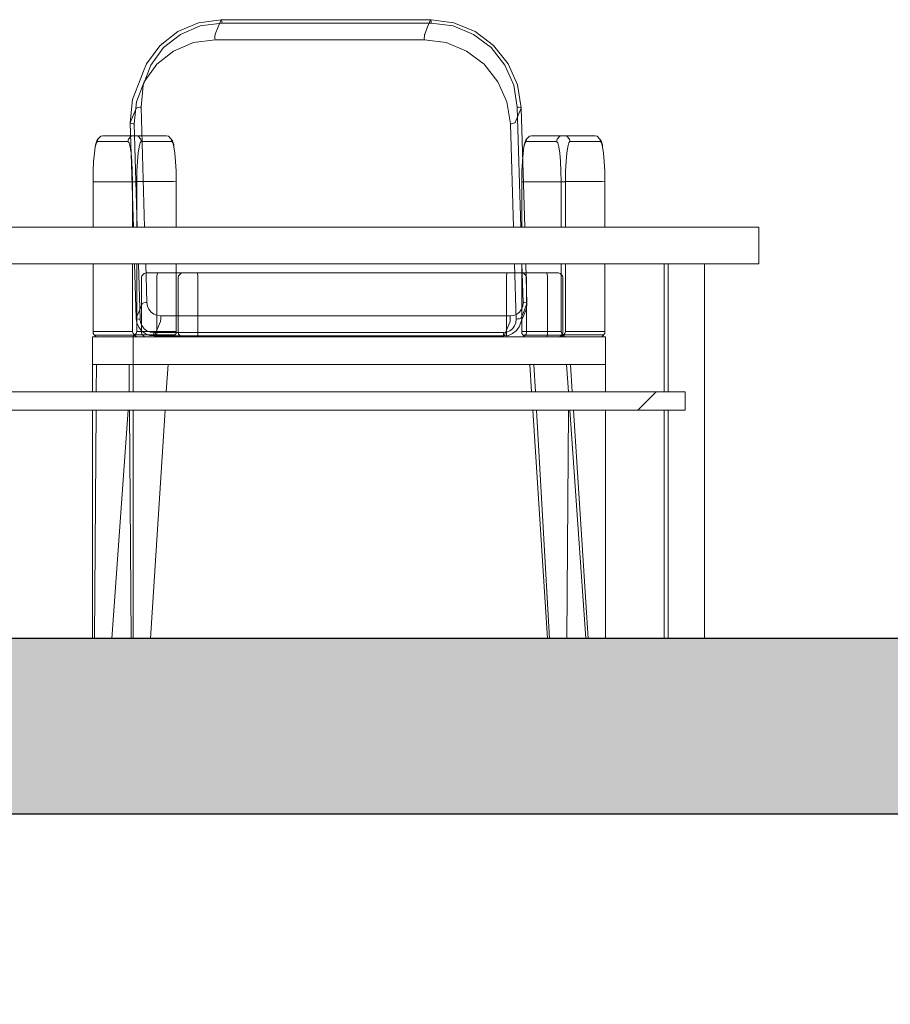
# Model space of a CAD drawing. Header units: millimetres. Extents: x -115474967 to 444143, y -74377 to 241828222.
# Tile 420 of 590: x 73566 to 74519, y -19443 to -18365. Entities that reach past the tile are written whole.
import ezdxf

# ---------------------------------------------------------------- set-up
doc = ezdxf.new("R2010")
doc.units = ezdxf.units.MM
doc.header["$MEASUREMENT"] = 0
doc.linetypes.add('PHANTOM', pattern=[2.5, 1.25, -0.25, 0.25, -0.25, 0.25, -0.25])
doc.layers.add('00-5 Grid 01', color=9, linetype='PHANTOM')
doc.layers.add('CONCRETE', color=3, linetype='Continuous')
doc.layers.add('1HATCH', color=8, linetype='Continuous', lineweight=0)

msp = doc.modelspace()

# ---------------------------------------------------------------- hatches: boundary and pattern name
at = {"layer": '00-5 Grid 01', "linetype": 'ByBlock', "lineweight": 0, "true_color": 0xc7c8ca}
h = msp.add_hatch(dxfattribs=at)
h.set_pattern_fill('STEEL', color=9, scale=0.5, style=0, pattern_type=2)
h.set_pattern_definition([(45, (365674, -19043), (-7954.95, 7954.95), []), (45, (363022, -16391), (-7954.95, 7954.95), [])])
h.paths.add_polyline_path([(74294.10783, -18792.52118), (74294.10783, -18772.52118), (72901.90878, -18772.52118), (72901.90878, -18792.52118)])
at = {"layer": '1HATCH'}
h = msp.add_hatch(dxfattribs=at)
h.set_pattern_fill('AR-CONC', color=256, scale=5)
h.set_pattern_definition([(50, (35203.988, -481.208), (35.86301, -3.137607), [3.75, -41.25]), (355, (35203.988, -481.21), (-6.937567, 37.609607), [3, -33]), (100.451444, (35206.976, -481.47), (28.925442, 34.472), [3.18701, -35.057106]), (46.1842, (35203.99, -471.21), (53.362067, -8.275964), [5.625, -61.875]), (96.63564, (35208.435, -471.9), (46.7331, 48.70593), [4.78052, -52.58569]), (351.18416, (35203.99, -471.21), (46.7331, 48.70593), [4.5, -49.5]), (21, (35208.988, -473.708), (29.845353, -20.130945), [3.75, -41.25]), (326, (35208.988, -473.71), (12.165767, 36.257502), [3, -33]), (71.451445, (35211.475, -475.386), (42.01112, 16.126558), [3.18701, -35.057106]), (37.5, (35203.988, -481.208), (0.6079928, 16.6446927), [0, -32.6, 0, -33.5, 0, -33.125]), (7.5, (35203.988, -481.208), (13.153477, 19.7205856), [0, -19.1, 0, -31.85, 0, -12.625]), (327.5, (35192.838, -481.208), (26.6911218, -1.1277436), [0, -12.5, 0, -39, 0, -51.75]), (317.5, (35187.838, -481.208), (29.159308, 5.005249), [0, -16.25, 0, -25.9, 0, -36.75])])
h.paths.add_polyline_path([(78261.8274, -19234.20035), (78261.8274, -19042.52118), (47985.73103, -19042.52118), (47985.73103, -19242.52118), (47985.73103, -19442.52118), (48333.55139, -19442.52118), (48533.55139, -19234.20035), (65194.09128, -19234.20035), (65394.09128, -19434.20035), (65614.09128, -19434.20035), (65814.09128, -19234.20035), (77719.29595, -19234.20035), (77919.29595, -19434.20035), (78261.8274, -19434.20035)])

# ---------------------------------------------------------------- linework, layer by layer
at = {"layer": '00-5 Grid 01', "color": 9, "linetype": 'ByBlock', "lineweight": 0, "true_color": 0xc7c8ca}
for p, q in [((73761.67088, -18368.70855), (73738.90803, -18378.33737)), ((73763.41192, -18372.28673), (73741.76013, -18381.44574)), ((73786.16589, -18365.59563), (73761.67088, -18368.70855)), ((73787.16126, -18369.12142), (73763.41192, -18372.28673)), ((73779.7261, -18381.21913), (73782.94599, -18373.40729)), ((73786.16587, -18365.59544), (73782.94599, -18373.40729)), ((73786.3207, -18365.42341), (73786.16589, -18365.59563)), ((74015.52479, -18365.59563), (73786.3207, -18365.42341)), ((73786.67958, -18366.08898), (73786.3207, -18365.42341)), ((73787.02423, -18367.91604), (73786.67958, -18366.08898)), ((73787.16126, -18369.12142), (73787.02423, -18367.91604)), ((74016.20634, -18369.12142), (73787.16126, -18369.12142)), ((74009.08498, -18381.21913), (74012.30486, -18373.40729)), ((74015.52475, -18365.59544), (74012.30486, -18373.40729)), ((74015.66862, -18365.42315), (74015.52479, -18365.59563)), ((74016.07939, -18365.42341), (74015.66862, -18365.42315)), ((74015.94652, -18366.08898), (74015.6689, -18365.42341)), ((74016.15058, -18367.91604), (74015.94652, -18366.08898)), ((74040.92556, -18368.70855), (74016.07939, -18365.42341)), ((74016.2062, -18369.12117), (74016.15058, -18367.91604)), ((74016.31371, -18369.12142), (74016.2062, -18369.12117)), ((74040.25228, -18372.28673), (74016.31371, -18369.12142)), ((74062.45337, -18381.44574), (74040.25228, -18372.28673)), ((74064.2656, -18378.33737), (74040.92556, -18368.70855)), ((73738.90803, -18378.33737), (73719.57268, -18393.65497)), ((73741.76013, -18381.44574), (73723.36798, -18396.01531)), ((73779.48051, -18383.55397), (73779.60271, -18381.72098)), ((73779.54755, -18386.0549), (73779.48051, -18383.55397)), ((73779.6478, -18387.34867), (73779.54755, -18386.0549)), ((73779.60271, -18381.72098), (73779.7261, -18381.21913)), ((74008.67389, -18386.0549), (74008.74744, -18383.55397)), ((74008.69283, -18387.34869), (74008.67389, -18386.0549)), ((74008.74744, -18383.55397), (74008.95091, -18381.72098)), ((74008.95091, -18381.72098), (74009.08498, -18381.21913)), ((74081.71931, -18396.01531), (74062.45337, -18381.44574)), ((74084.51981, -18393.65497), (74064.2656, -18378.33737)), ((73719.31405, -18393.87446), (73704.6982, -18413.87062)), ((73723.36798, -18396.01531), (73709.48948, -18415.00363)), ((73719.57268, -18393.65497), (73719.31411, -18393.87455)), ((73755.89845, -18390.51457), (73734.24666, -18399.67358)), ((73779.6478, -18387.34867), (73755.89845, -18390.51457)), ((74008.69287, -18387.34867), (73779.6478, -18387.34867)), ((74008.80024, -18387.34867), (74008.69283, -18387.34869)), ((74032.73941, -18390.51457), (74008.80024, -18387.34867)), ((74054.9405, -18399.67358), (74032.73941, -18390.51457)), ((74096.73616, -18415.00363), (74081.71931, -18396.01531)), ((74100.30722, -18413.61673), (74084.51981, -18393.65497)), ((73734.24666, -18399.67358), (73715.8551, -18414.24315)), ((74074.20584, -18414.24315), (74054.9405, -18399.67358)), ((73709.48948, -18415.00363), (73701.07019, -18437.11515)), ((73704.6982, -18413.87062), (73701.47831, -18421.68247)), ((73715.8551, -18414.24315), (73701.97601, -18433.23088)), ((74089.22329, -18433.23088), (74074.20584, -18414.24315)), ((74106.48184, -18437.11515), (74096.73616, -18415.00363)), ((74110.55237, -18436.86304), (74100.30722, -18413.61673)), ((73698.25843, -18429.49432), (73701.47831, -18421.68247)), ((73698.25843, -18429.49432), (73689.39187, -18452.78037)), ((73701.97601, -18433.23088), (73693.55673, -18455.3424)), ((73701.07019, -18437.11515), (73698.65231, -18461.1605)), ((74098.96837, -18455.3424), (74089.22329, -18433.23088)), ((74110.34179, -18461.1605), (74106.48184, -18437.11515)), ((74114.55866, -18461.8197), (74110.55237, -18436.86304)), ((73689.39187, -18452.78037), (73686.87908, -18477.7695)), ((73693.55673, -18455.3424), (73691.13884, -18479.38775)), ((73697.39532, -18461.21804), (73695.11032, -18461.55498)), ((73698.65231, -18461.17415), (73697.39532, -18461.21804)), ((73698.65231, -18461.17415), (73702.59056, -18592.52101)), ((74102.82832, -18479.38775), (74098.96837, -18455.3424)), ((74110.34179, -18461.1605), (74111.55963, -18461.12254)), ((74114.28004, -18592.52101), (74110.34179, -18461.1605)), ((74111.55963, -18461.12254), (74113.56286, -18461.3177)), ((74113.56286, -18461.3177), (74114.55884, -18461.81955)), ((73686.88877, -18478.09948), (73690.10905, -18470.28747)), ((73693.32894, -18462.47563), (73690.10905, -18470.28747)), ((73693.63082, -18462.13892), (73693.3288, -18462.4759)), ((73695.11032, -18461.55498), (73693.63088, -18462.13869)), ((74108.1428, -18477.7695), (74111.36268, -18469.95765)), ((74114.58257, -18462.14581), (74111.36268, -18469.95765)), ((74114.58256, -18462.1459), (74114.55866, -18461.8197)), ((74118.49117, -18592.52101), (74114.58257, -18462.14581)), ((73686.87888, -18477.76948), (73686.88877, -18478.09948)), ((73686.88857, -18478.09932), (73690.31964, -18592.52101)), ((73686.91299, -18478.43646), (73686.88877, -18478.09948)), ((73687.91124, -18479.01996), (73686.91289, -18478.43626)), ((73689.91863, -18479.3569), (73687.91124, -18479.01996)), ((73691.13944, -18479.40139), (73689.91863, -18479.3569)), ((73691.13944, -18479.40139), (73694.53076, -18592.52101)), ((74102.82832, -18479.38775), (74104.08294, -18479.2614)), ((74106.22024, -18592.52101), (74102.82832, -18479.38775)), ((74104.08294, -18479.2614), (74106.36379, -18478.78268)), ((74106.36379, -18478.78268), (74107.84086, -18478.11711)), ((74108.14252, -18477.76948), (74107.84083, -18478.11724)), ((73651.49353, -18496.22513), (73654.57876, -18492.97795)), ((73654.57876, -18492.97795), (73656.7736, -18492.52119)), ((73690.12423, -18492.52118), (73656.7736, -18492.52119)), ((73684.77263, -18496.22513), (73687.88158, -18492.97795)), ((73687.88158, -18492.97795), (73690.07998, -18492.52119)), ((73690.07976, -18492.52118), (73690.12423, -18492.52118)), ((73690.12447, -18492.52119), (73708.31494, -18492.52119)), ((73695.35709, -18492.97795), (73693.15513, -18492.52119)), ((73698.48977, -18496.22513), (73695.35709, -18492.97795)), ((73726.506, -18492.52119), (73708.31494, -18492.52119)), ((73726.506, -18492.52119), (73726.46162, -18492.52118)), ((73728.70084, -18492.97795), (73726.506, -18492.52119)), ((73731.76887, -18496.22513), (73728.65991, -18492.97795)), ((73731.78607, -18496.22513), (73728.70084, -18492.97795)), ((74120.62787, -18496.22513), (74123.7131, -18492.97795)), ((74123.7131, -18492.97795), (74125.90794, -18492.52119)), ((74159.25874, -18492.52118), (74125.90794, -18492.52119)), ((74153.90697, -18496.22513), (74157.01593, -18492.97795)), ((74157.01593, -18492.97795), (74159.21432, -18492.52119)), ((74159.21427, -18492.52118), (74159.25874, -18492.52118)), ((74159.25881, -18492.52119), (74177.44987, -18492.52119)), ((74164.49143, -18492.97795), (74162.29006, -18492.52119)), ((74167.62412, -18496.22513), (74164.49143, -18492.97795)), ((74195.64034, -18492.52119), (74177.44987, -18492.52119)), ((74195.64034, -18492.52119), (74195.59613, -18492.52118)), ((74197.83578, -18492.97795), (74195.64034, -18492.52119)), ((74200.90321, -18496.22513), (74197.79425, -18492.97795)), ((74200.92101, -18496.22513), (74197.83578, -18492.97795)), ((73648.58626, -18504.46111), (73647.57426, -18511.44485)), ((73649.76435, -18500.07025), (73648.58626, -18504.46111)), ((73648.58626, -18504.46111), (73648.89472, -18502.4555)), ((73650.1351, -18497.83329), (73648.89472, -18502.4555)), ((73651.07295, -18498.5214), (73649.76435, -18500.07025)), ((73651.49353, -18496.22513), (73650.1351, -18497.83329)), ((73651.07295, -18498.5214), (73651.49353, -18496.22513)), ((73684.33603, -18498.5214), (73651.07295, -18498.5214)), ((73684.33603, -18498.5214), (73684.77263, -18496.22513)), ((73685.64404, -18500.07025), (73684.33603, -18498.5214)), ((73686.82272, -18504.46111), (73685.64404, -18500.07025)), ((73687.83413, -18511.44485), (73686.82272, -18504.46111)), ((73696.45688, -18504.46111), (73695.44547, -18511.44485)), ((73697.63557, -18500.07025), (73696.45688, -18504.46111)), ((73698.94357, -18498.5214), (73697.63557, -18500.07025)), ((73698.94357, -18498.5214), (73698.48977, -18496.22513)), ((73732.20665, -18498.5214), (73698.94357, -18498.5214)), ((73732.20665, -18498.5214), (73731.76887, -18496.22513)), ((73733.1445, -18497.83329), (73731.78607, -18496.22513)), ((73733.51525, -18500.07025), (73732.20665, -18498.5214)), ((73734.38488, -18502.4555), (73733.1445, -18497.83329)), ((73734.69334, -18504.46111), (73733.51525, -18500.07025)), ((73734.69334, -18504.46111), (73734.38488, -18502.4555)), ((73735.70534, -18511.44485), (73734.69334, -18504.46111)), ((74117.7206, -18504.46111), (74116.7086, -18511.44485)), ((74118.89929, -18500.07025), (74117.7206, -18504.46111)), ((74117.7206, -18504.46111), (74118.02906, -18502.4555)), ((74119.26944, -18497.83329), (74118.02906, -18502.4555)), ((74120.20729, -18498.5214), (74118.89929, -18500.07025)), ((74120.62787, -18496.22513), (74119.26944, -18497.83329)), ((74120.20729, -18498.5214), (74120.62787, -18496.22513)), ((74153.47037, -18498.5214), (74120.20729, -18498.5214)), ((74153.47037, -18498.5214), (74153.90697, -18496.22513)), ((74154.77897, -18500.07025), (74153.47037, -18498.5214)), ((74155.95706, -18504.46111), (74154.77897, -18500.07025)), ((74156.96906, -18511.44485), (74155.95706, -18504.46111)), ((74165.59181, -18504.46111), (74164.57981, -18511.44485)), ((74166.76991, -18500.07025), (74165.59181, -18504.46111)), ((74168.07791, -18498.5214), (74166.76991, -18500.07025)), ((74168.07791, -18498.5214), (74167.62412, -18496.22513)), ((74201.34159, -18498.5214), (74168.07791, -18498.5214)), ((74201.34159, -18498.5214), (74200.90321, -18496.22513)), ((74202.27884, -18497.83329), (74200.92101, -18496.22513)), ((74202.64959, -18500.07025), (74201.34159, -18498.5214)), ((74203.51922, -18502.4555), (74202.27884, -18497.83329)), ((74203.82769, -18504.46111), (74202.64959, -18500.07025)), ((74203.82769, -18504.46111), (74203.51922, -18502.4555)), ((74204.83968, -18511.44485), (74203.82769, -18504.46111)), ((73647.57426, -18511.44485), (73646.79776, -18520.54691)), ((73688.61063, -18520.54691), (73687.83413, -18511.44485)), ((73695.44547, -18511.44485), (73694.66898, -18520.54691)), ((73736.48184, -18520.54691), (73735.70534, -18511.44485)), ((74116.7086, -18511.44485), (74115.9327, -18520.54691)), ((74157.74556, -18520.54691), (74156.96906, -18511.44485)), ((74164.57981, -18511.44485), (74163.80332, -18520.54691)), ((74205.61618, -18520.54691), (74204.83968, -18511.44485)), ((73646.79776, -18520.54691), (73646.30956, -18531.14679)), ((73689.09883, -18531.14679), (73688.61063, -18520.54691)), ((73694.66898, -18520.54691), (73694.18077, -18531.14679)), ((73736.97004, -18531.14679), (73736.48184, -18520.54691)), ((74115.9327, -18520.54691), (74115.44449, -18531.14679)), ((74158.23317, -18531.14679), (74157.74556, -18520.54691)), ((74163.80332, -18520.54691), (74163.31511, -18531.14679)), ((74206.10439, -18531.14679), (74205.61618, -18520.54691)), ((73646.30956, -18531.14679), (73646.13753, -18542.91469)), ((73689.27086, -18542.91469), (73689.09883, -18531.14679)), ((73694.18077, -18531.14679), (73694.00874, -18542.91469)), ((73736.96, -18542.76395), (73736.97004, -18531.14679)), ((74115.44449, -18531.14679), (74115.27187, -18542.91469)), ((74158.40579, -18542.91469), (74158.23317, -18531.14679)), ((74163.31511, -18531.14679), (74163.14308, -18542.91469)), ((74206.09452, -18542.76395), (74206.10439, -18531.14679)), ((73646.13753, -18542.91469), (73646.31964, -18542.76395)), ((73646.31964, -18542.76395), (73646.13753, -18592.52101)), ((73646.31964, -18542.76395), (73646.61359, -18542.74118)), ((73646.61387, -18542.74147), (73649.06734, -18542.74147)), ((73649.06734, -18542.74147), (73651.21532, -18542.74147)), ((73651.21532, -18542.74147), (73669.40579, -18542.74147)), ((73687.59685, -18542.74147), (73669.40579, -18542.74147)), ((73689.84626, -18542.74147), (73687.59685, -18542.74147)), ((73689.27086, -18542.91469), (73689.96372, -18542.76402)), ((73689.27086, -18592.52101), (73689.27086, -18542.91469)), ((73692.94454, -18542.74147), (73689.84626, -18542.74147)), ((73689.96372, -18542.76402), (73693.43334, -18542.55106)), ((73693.31596, -18542.76395), (73692.94479, -18542.74118)), ((73694.00874, -18542.91469), (73693.31589, -18542.76402)), ((73695.68275, -18542.5214), (73693.43334, -18542.55106)), ((73694.00874, -18542.91469), (73694.00874, -18592.52101)), ((73695.68275, -18542.5214), (73713.87382, -18542.5214)), ((73732.06428, -18542.5214), (73713.87382, -18542.5214)), ((73732.06428, -18542.5214), (73734.21226, -18542.55106)), ((73736.95996, -18542.76402), (73734.21226, -18542.55106)), ((73737.14207, -18542.91469), (73736.96, -18542.76395)), ((73737.14207, -18592.52101), (73737.14207, -18542.91469)), ((74115.27187, -18542.91469), (74115.45416, -18542.76395)), ((74115.45416, -18542.76395), (74115.27187, -18592.52101)), ((74115.45416, -18542.76395), (74115.7481, -18542.74118)), ((74115.74821, -18542.74147), (74118.20228, -18542.74147)), ((74118.20228, -18542.74147), (74120.34966, -18542.74147)), ((74120.34966, -18542.74147), (74138.54072, -18542.74147)), ((74156.73178, -18542.74147), (74138.54072, -18542.74147)), ((74158.9806, -18542.74147), (74156.73178, -18542.74147)), ((74158.40579, -18542.91469), (74159.09806, -18542.76402)), ((74158.40579, -18592.52101), (74158.40579, -18542.91469)), ((74162.07948, -18542.74147), (74158.9806, -18542.74147)), ((74159.09806, -18542.76402), (74162.56827, -18542.55106)), ((74162.45048, -18542.76395), (74162.0793, -18542.74118)), ((74163.14308, -18542.91469), (74162.45023, -18542.76402)), ((74164.81709, -18542.5214), (74162.56827, -18542.55106)), ((74163.14308, -18542.91469), (74163.14308, -18592.52101)), ((74164.81709, -18542.5214), (74183.00816, -18542.5214)), ((74201.19922, -18542.5214), (74183.00816, -18542.5214)), ((74201.19922, -18542.5214), (74203.3466, -18542.55106)), ((74206.0943, -18542.76402), (74203.3466, -18542.55106)), ((74206.27641, -18542.91469), (74206.09452, -18542.76395)), ((74206.27641, -18592.52101), (74206.27641, -18542.91469)), ((72901.90862, -18592.52101), (74294.10793, -18592.52101)), ((74294.10793, -18592.52101), (74374.63479, -18592.52101)), ((74374.63479, -18632.52106), (74374.63479, -18592.52101)), ((72901.90862, -18632.52106), (74294.10793, -18632.52106)), ((73646.13753, -18632.52106), (73646.13753, -18706.52094)), ((73689.27086, -18706.52094), (73689.27086, -18632.52106)), ((73691.51849, -18632.52106), (73693.29928, -18691.90925)), ((73694.00874, -18632.52106), (73694.00874, -18706.52094)), ((73695.73021, -18632.52106), (73697.54006, -18692.89455)), ((73703.79001, -18632.52106), (73705.05353, -18674.6673)), ((73737.14207, -18706.52094), (73737.14207, -18632.52106)), ((74109.22895, -18692.88091), (74107.41969, -18632.52106)), ((74115.27187, -18632.52106), (74115.27187, -18706.52094)), ((74116.74241, -18674.65366), (74115.47949, -18632.52106)), ((74120.99269, -18675.95573), (74119.69062, -18632.52106)), ((74158.40579, -18706.52094), (74158.40579, -18632.52106)), ((74163.14308, -18632.52106), (74163.14308, -18706.52094)), ((74206.27641, -18706.52094), (74206.27641, -18632.52106)), ((74270.98323, -18772.52093), (74270.98323, -18632.52106)), ((74275.55146, -18772.52093), (74275.55146, -18632.52106)), ((74294.10793, -18632.52106), (74374.63479, -18632.52106)), ((74315.28931, -19042.5211), (74315.28931, -18632.52106)), ((73702.06677, -18642.90205), (73699.4561, -18645.60764)), ((73702.08872, -18642.90205), (73699.49762, -18645.60764)), ((73702.08853, -18642.89725), (73702.06655, -18642.90179)), ((73703.92052, -18642.52122), (73702.08872, -18642.90205)), ((73703.92047, -18642.52118), (73703.91243, -18642.52118)), ((73703.92052, -18642.52122), (73743.86065, -18642.52122)), ((73716.55093, -18642.90205), (73716.07992, -18645.60764)), ((73716.88371, -18642.52122), (73716.55093, -18642.90205)), ((73739.47157, -18645.60764), (73742.0425, -18642.90205)), ((73742.0425, -18642.90205), (73743.86065, -18642.52122)), ((73743.86065, -18642.52122), (73744.85663, -18642.52122)), ((73744.85663, -18642.52122), (73746.68784, -18642.52122)), ((73746.68784, -18642.52122), (73749.308, -18642.52122)), ((73749.308, -18642.52122), (73752.53798, -18642.52122)), ((73752.53798, -18642.52122), (73756.15768, -18642.52122)), ((73756.15768, -18642.52122), (73760.23949, -18642.52122)), ((73760.23936, -18642.52118), (73760.34686, -18642.52118)), ((73760.55957, -18642.90179), (73760.34686, -18642.52118)), ((73760.34686, -18642.52118), (74142.57863, -18642.52122)), ((73760.86057, -18645.60764), (73760.55982, -18642.90205)), ((74098.90253, -18642.90205), (74098.60177, -18645.60764)), ((74099.11541, -18642.52118), (74098.9027, -18642.90179)), ((74115.60169, -18642.52122), (74117.41985, -18642.90205)), ((74117.41985, -18642.90205), (74119.99077, -18645.60764)), ((74142.91142, -18642.90205), (74142.57863, -18642.52122)), ((74142.57863, -18642.52122), (74146.53765, -18642.52122)), ((74143.38242, -18645.60764), (74142.91142, -18642.90205)), ((74146.53765, -18642.52122), (74149.82516, -18642.52122)), ((74149.82516, -18642.52122), (74152.52659, -18642.52122)), ((74152.52659, -18642.52122), (74154.45805, -18642.52122)), ((74154.45805, -18642.52122), (74155.48725, -18642.52122)), ((74155.48737, -18642.52118), (74155.54984, -18642.52118)), ((74155.55013, -18642.52122), (74155.54984, -18642.52285)), ((74157.39557, -18642.90205), (74155.55013, -18642.52122)), ((74157.37362, -18642.90205), (74159.96472, -18645.60764)), ((74157.39557, -18642.90205), (74160.00625, -18645.60764)), ((73699.4561, -18645.60764), (73699.08891, -18647.5213)), ((73699.08891, -18647.5213), (73699.08891, -18677.52119)), ((73699.49762, -18645.60764), (73699.1334, -18647.5213)), ((73699.1334, -18647.5213), (73699.1334, -18677.52119)), ((73716.07992, -18645.60764), (73716.01408, -18647.5213)), ((73716.01408, -18647.5213), (73716.01408, -18677.52119)), ((73739.10972, -18647.5213), (73739.47157, -18645.60764)), ((73739.10972, -18677.52119), (73739.10972, -18647.5213)), ((73760.90269, -18647.5213), (73760.86057, -18645.60764)), ((73760.90269, -18677.52119), (73760.90269, -18647.5213)), ((74098.60177, -18645.60764), (74098.55966, -18647.5213)), ((74098.55966, -18647.5213), (74098.55966, -18677.52119)), ((74120.35263, -18647.5213), (74119.99077, -18645.60764)), ((74120.35263, -18647.5213), (74120.35263, -18677.52119)), ((74143.44826, -18647.5213), (74143.38242, -18645.60764)), ((74143.44826, -18677.52119), (74143.44826, -18647.5213)), ((74159.96472, -18645.60764), (74160.32895, -18647.5213)), ((74160.00625, -18645.60764), (74160.37344, -18647.5213)), ((74160.32895, -18677.52119), (74160.32895, -18647.5213)), ((74160.37344, -18647.5213), (74160.37344, -18677.52119)), ((73696.51917, -18684.0974), (73699.73905, -18676.28555)), ((73699.73923, -18676.28557), (73700.04092, -18675.93782)), ((73700.04099, -18675.93794), (73701.51806, -18675.27237)), ((73701.51806, -18675.27237), (73703.79891, -18674.79366)), ((73703.79891, -18674.79366), (73705.05353, -18674.6673)), ((73705.05353, -18674.6673), (73705.70427, -18678.72123)), ((74116.33548, -18678.72123), (74116.74301, -18674.6673)), ((74117.96322, -18674.69815), (74116.74241, -18674.65366)), ((74117.7728, -18683.76758), (74120.99269, -18675.95573)), ((74117.96322, -18674.69815), (74119.97061, -18675.03509)), ((74119.97061, -18675.03509), (74120.96896, -18675.6188)), ((74120.50033, -18681.28326), (74121.00277, -18676.28555)), ((74120.96876, -18675.6186), (74120.99298, -18675.95558)), ((74121.00277, -18676.28555), (74120.99298, -18675.95558)), ((73696.51917, -18684.0974), (73693.29928, -18691.90925)), ((73699.08891, -18707.52108), (73699.08891, -18677.52119)), ((73699.1334, -18707.52108), (73699.1334, -18677.52119)), ((73705.70427, -18678.72123), (73707.23947, -18682.20391)), ((73707.23947, -18682.20391), (73709.60456, -18685.19482)), ((73709.60456, -18685.19482), (73712.63937, -18687.48991)), ((73712.63937, -18687.48991), (73716.13628, -18688.93257)), ((73716.01408, -18707.52108), (73716.01408, -18677.52119)), ((73739.10972, -18677.52119), (73739.10972, -18707.52108)), ((73760.90269, -18677.52119), (73760.90269, -18707.52108)), ((74098.55966, -18707.52108), (74098.55966, -18677.52119)), ((74106.51565, -18688.93257), (74109.92596, -18687.48991)), ((74109.92596, -18687.48991), (74112.82314, -18685.19482)), ((74112.82314, -18685.19482), (74115.00908, -18682.20391)), ((74117.7728, -18683.76758), (74114.55291, -18691.57943)), ((74115.00908, -18682.20391), (74116.33548, -18678.72123)), ((74115.50678, -18693.75232), (74118.72667, -18685.94047)), ((74118.72667, -18685.94047), (74120.50033, -18681.28326)), ((74120.35263, -18707.52108), (74120.35263, -18677.52119)), ((74143.44826, -18677.52119), (74143.44826, -18707.52108)), ((74160.32895, -18677.52119), (74160.32895, -18707.52108)), ((74160.37344, -18707.52108), (74160.37344, -18677.52119)), ((73693.2992, -18691.90916), (73693.32309, -18692.23536)), ((73693.32301, -18692.23551), (73694.31899, -18692.73735)), ((73693.32309, -18692.23536), (73694.12027, -18697.20118)), ((73694.12027, -18697.20118), (73696.15494, -18701.81805)), ((73694.31899, -18692.73735), (73696.32163, -18692.93252)), ((73696.32163, -18692.93252), (73697.54006, -18692.89455)), ((73697.54006, -18692.89455), (73698.1908, -18696.94848)), ((73698.1908, -18696.94848), (73699.726, -18700.43175)), ((73716.13628, -18688.93257), (73720.17241, -18689.46586)), ((73716.66779, -18703.40724), (73719.88767, -18695.59539)), ((73719.88767, -18695.59539), (73720.02174, -18695.09414)), ((73720.02174, -18695.09414), (73720.22461, -18693.26115)), ((73720.17222, -18689.46615), (73720.27972, -18689.46615)), ((73720.22461, -18693.26115), (73720.29876, -18690.76022)), ((73720.29876, -18690.76022), (73720.27978, -18689.46586)), ((73720.27978, -18689.46586), (74102.51155, -18689.46586)), ((74099.21336, -18703.40724), (74102.43325, -18695.59539)), ((74102.43325, -18695.59539), (74102.55664, -18695.09414)), ((74102.51155, -18689.46586), (74106.51565, -18688.93257)), ((74102.6118, -18690.76022), (74102.51155, -18689.46586)), ((74102.55664, -18695.09414), (74102.67883, -18693.26115)), ((74102.67883, -18693.26115), (74102.6118, -18690.76022)), ((74107.49562, -18700.43175), (74108.82201, -18696.94848)), ((74108.82201, -18696.94848), (74109.22954, -18692.89455)), ((74110.48653, -18692.83701), (74109.22895, -18692.88091)), ((74110.48653, -18692.83701), (74112.77153, -18692.50007)), ((74115.50678, -18693.75232), (74112.28689, -18701.56416)), ((74112.77153, -18692.50007), (74114.25097, -18691.91636)), ((74114.25093, -18691.91614), (74114.55295, -18691.57916)), ((73646.31964, -18708.81722), (73646.13753, -18706.52094)), ((73646.13753, -18706.52094), (73689.27086, -18706.52094)), ((73647.42299, -18710.12107), (73646.31964, -18708.81722)), ((73689.96372, -18708.81722), (73689.27086, -18706.52094)), ((73691.54934, -18710.3014), (73689.96372, -18708.81722)), ((73691.92246, -18710.12107), (73693.31589, -18708.81722)), ((73693.31589, -18708.81722), (73694.00874, -18706.52094)), ((73694.00874, -18706.52094), (73737.14207, -18706.52094)), ((73696.15494, -18701.81805), (73699.29119, -18705.783)), ((73699.4561, -18709.43474), (73699.08891, -18707.52108)), ((73699.49762, -18709.43474), (73699.1334, -18707.52108)), ((73699.29119, -18705.783), (73703.31367, -18708.82552)), ((73699.726, -18700.43175), (73702.09109, -18703.42266)), ((73702.09109, -18703.42266), (73705.1259, -18705.71715)), ((73703.31367, -18708.82552), (73707.94953, -18710.738)), ((73705.1259, -18705.71715), (73708.62281, -18707.15982)), ((73708.62281, -18707.15982), (73712.65894, -18707.6937)), ((73712.65885, -18707.69367), (73712.76635, -18707.69367)), ((73712.82207, -18708.89848), (73712.76631, -18707.6937)), ((73712.76631, -18707.6937), (74094.99809, -18707.6937)), ((73713.02613, -18710.72613), (73712.82207, -18708.89848)), ((73716.66779, -18703.40724), (73713.4479, -18711.21908)), ((73716.07992, -18709.43474), (73716.01408, -18707.52108)), ((73735.70416, -18710.3014), (73736.95996, -18708.81722)), ((73736.95996, -18708.81722), (73737.14207, -18706.52094)), ((73739.10972, -18707.52108), (73739.47157, -18709.43474)), ((73760.90269, -18707.52108), (73760.86057, -18709.43474)), ((74094.99809, -18707.6937), (74099.00218, -18707.15982)), ((74095.13511, -18708.89848), (74094.99809, -18707.6937)), ((74095.47976, -18710.72613), (74095.13511, -18708.89848)), ((74099.21336, -18703.40724), (74095.99347, -18711.21908)), ((74098.60177, -18709.43474), (74098.55966, -18707.52108)), ((74099.00218, -18707.15982), (74102.41249, -18705.71715)), ((74100.74322, -18710.738), (74105.26459, -18708.82552)), ((74102.41249, -18705.71715), (74105.30968, -18703.42266)), ((74105.26459, -18708.82552), (74109.10497, -18705.783)), ((74105.30968, -18703.42266), (74107.49562, -18700.43175)), ((74109.3638, -18705.56343), (74109.10505, -18705.78309)), ((74109.3636, -18705.56352), (74112.28689, -18701.56416)), ((74115.45398, -18708.81722), (74115.27187, -18706.52094)), ((74115.27187, -18706.52094), (74158.40579, -18706.52094)), ((74116.55733, -18710.12107), (74115.45398, -18708.81722)), ((74120.35263, -18707.52108), (74119.99077, -18709.43474)), ((74143.44826, -18707.52108), (74143.38242, -18709.43474)), ((74159.09806, -18708.81722), (74158.40579, -18706.52094)), ((74160.68368, -18710.3014), (74159.09806, -18708.81722)), ((74159.96472, -18709.43474), (74160.32895, -18707.52108)), ((74160.00625, -18709.43474), (74160.37344, -18707.52108)), ((74161.05739, -18710.12107), (74162.45023, -18708.81722)), ((74162.45023, -18708.81722), (74163.14308, -18706.52094)), ((74163.14308, -18706.52094), (74206.27641, -18706.52094)), ((74204.8385, -18710.3014), (74206.0943, -18708.81722)), ((74206.0943, -18708.81722), (74206.27641, -18706.52094)), ((73689.93821, -18712.52116), (73645.47077, -18712.52116)), ((73645.47077, -18742.52104), (73645.47077, -18712.52116)), ((73649.28386, -18712.06439), (73647.42299, -18710.12107)), ((73647.64307, -18710.38089), (73647.42307, -18710.12118)), ((73647.77794, -18710.52118), (73647.64285, -18710.3809)), ((73649.24234, -18712.06439), (73647.64307, -18710.38089)), ((73649.06734, -18710.49123), (73647.64307, -18710.38089)), ((73651.21532, -18710.52148), (73649.06734, -18710.49123)), ((73649.28359, -18712.07302), (73649.24245, -18712.06446)), ((73651.48167, -18712.52116), (73649.28386, -18712.06439)), ((73669.40579, -18710.52148), (73651.21532, -18710.52148)), ((73669.40579, -18710.52148), (73687.59685, -18710.52148)), ((73687.59685, -18710.52148), (73689.84626, -18710.49123)), ((73687.86379, -18712.52116), (73690.06219, -18712.06439)), ((73689.84626, -18710.49123), (73691.64484, -18710.38089)), ((73743.86065, -18712.52116), (73689.93821, -18712.52116)), ((73689.93821, -18742.52104), (73689.93821, -18712.52116)), ((73690.06219, -18712.06439), (73691.92246, -18710.12107)), ((73691.47882, -18710.52118), (73691.6451, -18710.3809)), ((73691.63454, -18710.3809), (73691.54936, -18710.30118)), ((73691.54936, -18710.30118), (73693.43334, -18710.3014)), ((73691.80083, -18710.52118), (73691.63454, -18710.3809)), ((73693.25894, -18712.06439), (73691.63476, -18710.38089)), ((73691.6451, -18710.3809), (73691.92263, -18710.12118)), ((73695.4603, -18712.52116), (73693.25894, -18712.06439)), ((73693.43334, -18710.3014), (73695.68275, -18710.3014)), ((73713.87382, -18710.3014), (73695.68275, -18710.3014)), ((73702.06677, -18712.14032), (73699.4561, -18709.43474)), ((73702.08872, -18712.14032), (73699.49762, -18709.43474)), ((73702.08853, -18712.14511), (73702.06655, -18712.14058)), ((73703.92052, -18712.52116), (73702.08872, -18712.14032)), ((73707.94953, -18710.738), (73712.89326, -18711.3917)), ((73712.89335, -18711.3917), (73713.30393, -18711.3917)), ((73713.30375, -18711.3917), (73713.02613, -18710.72613)), ((73713.44776, -18711.21922), (73713.30393, -18711.3917)), ((73713.30393, -18711.3917), (74095.83865, -18711.3917)), ((73713.87382, -18710.3014), (73732.06428, -18710.3014)), ((73716.55093, -18712.14032), (73716.07992, -18709.43474)), ((73716.88371, -18712.52116), (73716.55093, -18712.14032)), ((73731.84243, -18712.52116), (73734.03727, -18712.06439)), ((73734.21226, -18710.3014), (73732.06428, -18710.3014)), ((73734.03727, -18712.06439), (73735.50366, -18710.52089)), ((73735.70426, -18710.30118), (73734.21226, -18710.3014)), ((73735.5017, -18710.52118), (73735.63679, -18710.3809)), ((73735.63679, -18710.3809), (73735.70426, -18710.30118)), ((73739.47157, -18709.43474), (73742.0425, -18712.14032)), ((73742.0425, -18712.14032), (73743.86065, -18712.52116)), ((73742.59595, -18712.52116), (73743.86065, -18712.52116)), ((73743.86065, -18712.52116), (73744.85663, -18712.52116)), ((73744.85663, -18712.52116), (73746.68784, -18712.52116)), ((73746.68784, -18712.52116), (73749.308, -18712.52116)), ((73749.308, -18712.52116), (73752.53798, -18712.52116)), ((73752.53798, -18712.52116), (73756.15768, -18712.52116)), ((73756.15768, -18712.52116), (73760.23949, -18712.52116)), ((73760.23936, -18712.52118), (73760.34686, -18712.52118)), ((73760.55957, -18712.14058), (73760.34686, -18712.52118)), ((73760.34686, -18712.52118), (74142.57863, -18712.52116)), ((73760.86057, -18709.43474), (73760.55982, -18712.14032)), ((74095.83865, -18711.3917), (74095.47976, -18710.72613)), ((74095.83892, -18711.3917), (74100.74322, -18710.738)), ((74095.99345, -18711.21922), (74095.83892, -18711.3917)), ((74098.90253, -18712.14032), (74098.60177, -18709.43474)), ((74099.11541, -18712.52118), (74098.9027, -18712.14058)), ((74115.60169, -18712.52116), (74117.41985, -18712.14032)), ((74118.4182, -18712.06439), (74116.55733, -18710.12107)), ((74116.77741, -18710.38089), (74116.55758, -18710.12118)), ((74116.91246, -18710.52118), (74116.77737, -18710.3809)), ((74118.37668, -18712.06439), (74116.77741, -18710.38089)), ((74118.20228, -18710.49123), (74116.77741, -18710.38089)), ((74117.41985, -18712.14032), (74119.99077, -18709.43474)), ((74120.34966, -18710.52148), (74118.20228, -18710.49123)), ((74118.41811, -18712.07302), (74118.37697, -18712.06446)), ((74120.6166, -18712.52116), (74118.4182, -18712.06439)), ((74138.54072, -18710.52148), (74120.34966, -18710.52148)), ((74138.54072, -18710.52148), (74156.73178, -18710.52148)), ((74142.91142, -18712.14032), (74142.57863, -18712.52116)), ((74142.57863, -18712.52116), (74146.53765, -18712.52116)), ((74143.38242, -18709.43474), (74142.91142, -18712.14032)), ((74146.53765, -18712.52116), (74149.82516, -18712.52116)), ((74149.82516, -18712.52116), (74152.52659, -18712.52116)), ((74152.52659, -18712.52116), (74154.45805, -18712.52116)), ((74154.45805, -18712.52116), (74155.48725, -18712.52116)), ((74155.48737, -18712.52118), (74155.54984, -18712.52118)), ((74155.55013, -18712.52116), (74155.54984, -18712.51951)), ((74157.39557, -18712.14032), (74155.55013, -18712.52116)), ((74206.94376, -18712.52116), (74155.55013, -18712.52116)), ((74156.73178, -18710.52148), (74158.9806, -18710.49123)), ((74156.99813, -18712.52116), (74159.19653, -18712.06439)), ((74157.37362, -18712.14032), (74159.96472, -18709.43474)), ((74157.39557, -18712.14032), (74160.00625, -18709.43474)), ((74158.9806, -18710.49123), (74160.77978, -18710.38089)), ((74159.19653, -18712.06439), (74161.05739, -18710.12107)), ((74160.61333, -18710.52118), (74160.77962, -18710.3809)), ((74160.76906, -18710.3809), (74160.68387, -18710.30118)), ((74160.68387, -18710.30118), (74162.56827, -18710.3014)), ((74160.93534, -18710.52118), (74160.76906, -18710.3809)), ((74162.39328, -18712.06439), (74160.7691, -18710.38089)), ((74160.77962, -18710.3809), (74161.05715, -18710.12118)), ((74164.59464, -18712.52116), (74162.39328, -18712.06439)), ((74162.56827, -18710.3014), (74164.81709, -18710.3014)), ((74183.00816, -18710.3014), (74164.81709, -18710.3014)), ((74183.00816, -18710.3014), (74201.19922, -18710.3014)), ((74200.97677, -18712.52116), (74203.17161, -18712.06439)), ((74203.3466, -18710.3014), (74201.19922, -18710.3014)), ((74203.17161, -18712.06439), (74204.638, -18710.52089)), ((74204.83877, -18710.30118), (74203.3466, -18710.3014)), ((74204.63621, -18710.52118), (74204.77131, -18710.3809)), ((74204.77131, -18710.3809), (74204.83877, -18710.30118)), ((74206.94376, -18742.52104), (74206.94376, -18712.52116)), ((73645.47077, -18772.52093), (73645.47077, -18742.52104)), ((73649.9174, -18742.52104), (73645.47077, -18742.52104)), ((73649.69495, -18772.52093), (73649.9174, -18742.52104)), ((73685.49158, -18742.52104), (73649.9174, -18742.52104)), ((73685.49158, -18742.52104), (73689.93821, -18742.52104)), ((73685.71403, -18772.52093), (73685.49158, -18742.52104)), ((73689.93821, -18742.52104), (73728.23459, -18742.52104)), ((73689.93821, -18772.52093), (73689.93821, -18742.52104)), ((73726.31974, -18772.52093), (73728.23459, -18742.52104)), ((74168.64679, -18742.52104), (73728.23459, -18742.52104)), ((74126.09421, -18772.52093), (74124.17936, -18742.52104)), ((74130.31838, -18772.52093), (74128.62598, -18742.52104)), ((74166.33747, -18772.52093), (74164.20017, -18742.52104)), ((74206.94376, -18742.52104), (74168.64679, -18742.52104)), ((74170.56164, -18772.52093), (74168.64679, -18742.52104)), ((74206.94376, -18772.52093), (74206.94376, -18742.52104)), ((72901.90862, -18772.52093), (74294.10793, -18772.52093)), ((74294.10793, -18792.52125), (74294.10793, -18772.52093)), ((72901.90862, -18792.52125), (74294.10793, -18792.52125)), ((73645.47077, -19042.5211), (73645.47077, -18792.52125)), ((73647.69409, -19042.5211), (73649.54665, -18792.52125)), ((73666.84257, -19042.5211), (73684.65221, -18792.52125)), ((73687.7149, -19042.5211), (73685.86174, -18792.52125)), ((73689.93821, -19042.5211), (73689.93821, -18792.52125)), ((73709.08669, -19042.5211), (73725.04377, -18792.52125)), ((74143.32784, -19042.5211), (74127.37077, -18792.52125)), ((74145.55116, -19042.5211), (74131.44665, -18792.52125)), ((74164.69964, -19042.5211), (74166.5522, -18792.52125)), ((74185.57196, -19042.5211), (74167.76233, -18792.52125)), ((74187.79528, -19042.5211), (74171.83821, -18792.52125)), ((74206.94376, -19042.5211), (74206.94376, -18792.52125)), ((74270.98323, -19042.5211), (74270.98323, -18792.52125)), ((74275.55146, -19042.5211), (74275.55146, -18792.52125))]:
    msp.add_line(p, q, dxfattribs=at)
at = {"layer": 'CONCRETE', "linetype": 'Continuous'}
msp.add_lwpolyline([(78261.8274, -19234.20035), (78261.8274, -19042.52118), (47985.73103, -19042.52118), (47985.73103, -19242.52118), (47985.73103, -19442.52118), (48333.55139, -19442.52118), (48533.55139, -19234.20035), (65194.09128, -19234.20035), (65394.09128, -19434.20035), (65614.09128, -19434.20035), (65814.09128, -19234.20035), (77719.29595, -19234.20035), (77919.29595, -19434.20035), (78261.8274, -19434.20035)], close=True, dxfattribs=at)

doc.saveas('drawing.dxf')
